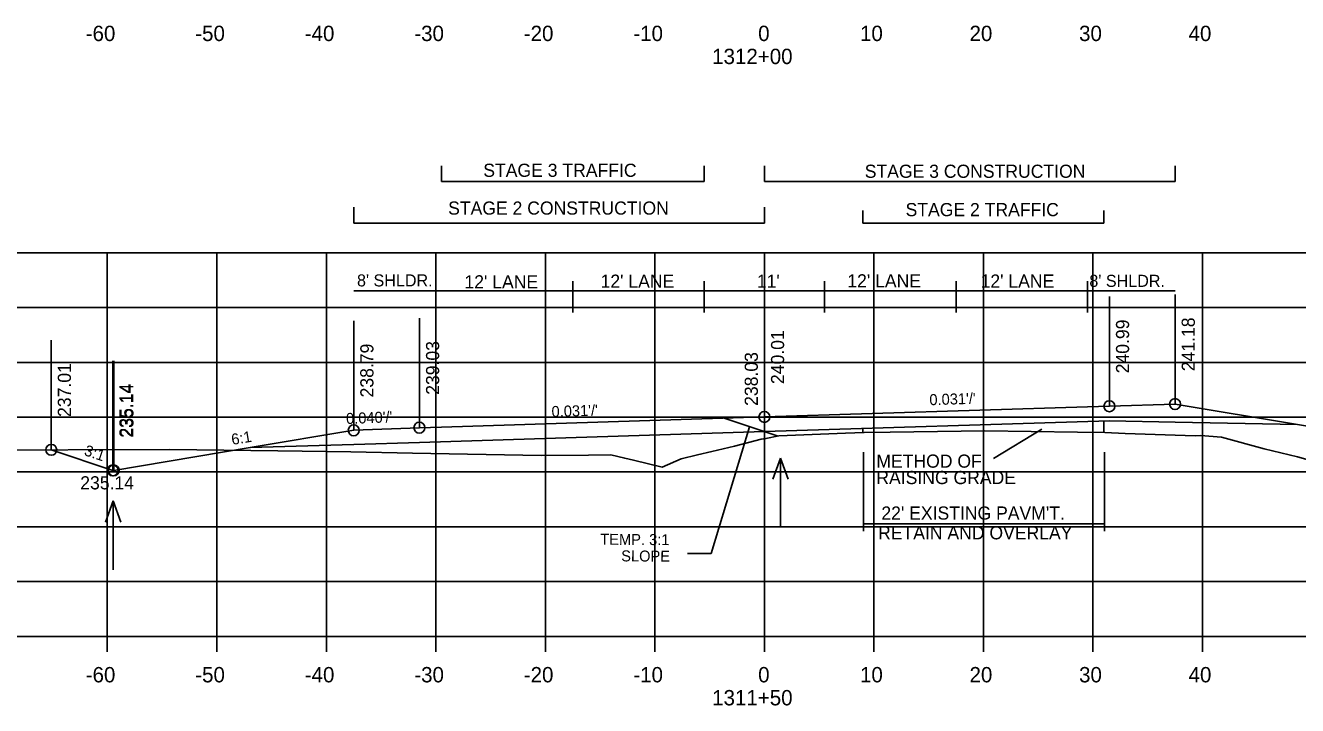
# Model space of a CAD drawing. Extents: x 1342547 to 1344156, y -1532351 to -1517216.
# Drawn here: x 1342635.4 to 1342751.6, y -1517830.5 to -1517768.4 of the extents above; entities that cross this region are included whole.
import ezdxf

# ---------------------------------------------------------------- set-up
doc = ezdxf.new("R2010")
doc.units = 0
for name, color, linetype in [('R_Alt Surface', 7, 'Continuous'), ('R_Axis', 7, 'Continuous'), ('R_Axis Annot', 7, 'Continuous'), ('R_Draft', 7, 'Continuous'), ('R_Exist Surface', 7, 'Continuous'), ('R_Fin Surface', 7, 'Continuous'), ('R_Grid', 7, 'Continuous'), ('R_No Plot', 7, 'Continuous'), ('R_Water', 7, 'Continuous'), ('R_Water Annot', 7, 'Continuous'), ('R_Xsect Elev', 7, 'Continuous'), ('R_Xsect Slope', 7, 'Continuous')]:
    doc.layers.add(name, color=color, linetype=linetype)

msp = doc.modelspace()

# ---------------------------------------------------------------- linework, layer by layer
at = {"layer": 'R_Alt Surface'}
msp.add_line((1342734.37, -1517804.5), (1342702.87, -1517805.49), dxfattribs=at)
for points in [[(1342665.37, -1517806.65), (1342671.37, -1517806.47), (1342702.87, -1517805.49)], [(1342740.37, -1517804.62), (1342734.37, -1517804.5)], [(1342740.37, -1517804.62), (1342751.55, -1517804.85)], [(1342655.92, -1517806.95), (1342665.37, -1517806.65)]]:
    msp.add_lwpolyline(points, dxfattribs=at)
at = {"layer": 'R_Axis'}
for p, q in [((1342562.87, -1517824.17), (1342842.87, -1517824.17)), ((1342642.87, -1517825.57), (1342642.87, -1517824.17)), ((1342652.87, -1517825.57), (1342652.87, -1517824.17)), ((1342662.87, -1517825.57), (1342662.87, -1517824.17)), ((1342672.87, -1517825.57), (1342672.87, -1517824.17)), ((1342682.87, -1517825.57), (1342682.87, -1517824.17)), ((1342692.87, -1517825.57), (1342692.87, -1517824.17)), ((1342702.87, -1517825.57), (1342702.87, -1517824.17)), ((1342712.87, -1517825.57), (1342712.87, -1517824.17)), ((1342722.87, -1517825.57), (1342722.87, -1517824.17)), ((1342732.87, -1517825.57), (1342732.87, -1517824.17)), ((1342742.87, -1517825.57), (1342742.87, -1517824.17))]:
    msp.add_line(p, q, dxfattribs=at)
at = {"layer": 'R_Draft'}
for p, q in [((1342673.38, -1517782.66), (1342673.38, -1517781.23)), ((1342697.38, -1517782.66), (1342697.38, -1517781.23)), ((1342702.87, -1517782.66), (1342702.87, -1517781.23)), ((1342740.38, -1517782.66), (1342740.38, -1517781.23)), ((1342697.38, -1517782.66), (1342673.38, -1517782.66)), ((1342740.38, -1517782.66), (1342702.87, -1517782.66)), ((1342665.37, -1517786.46), (1342665.37, -1517785.02)), ((1342702.87, -1517786.46), (1342702.87, -1517785.02)), ((1342711.85, -1517786.46), (1342711.85, -1517785.31)), ((1342733.85, -1517786.46), (1342733.85, -1517785.31)), ((1342702.87, -1517786.46), (1342665.37, -1517786.46)), ((1342733.85, -1517786.46), (1342711.85, -1517786.46)), ((1342699.21, -1517804.27), (1342704.02, -1517805.87)), ((1342711.85, -1517805.21), (1342711.85, -1517805.58)), ((1342733.85, -1517804.52), (1342733.85, -1517805.58)), ((1342711.91, -1517807.36), (1342711.91, -1517814.56)), ((1342733.91, -1517807.36), (1342733.91, -1517814.56)), ((1342711.91, -1517813.89), (1342733.91, -1517813.89))]:
    msp.add_line(p, q, dxfattribs=at)
at = {"layer": 'R_Exist Surface'}
msp.add_lwpolyline([(1342629.95, -1517807.17), (1342648.58, -1517807.13), (1342658.45, -1517807.25), (1342665.12, -1517807.32), (1342670.73, -1517807.46), (1342682.48, -1517807.66), (1342686.82, -1517807.65), (1342688.84, -1517807.62), (1342690.12, -1517807.92), (1342690.91, -1517808.08), (1342693.54, -1517808.73), (1342695.28, -1517807.98), (1342696.75, -1517807.62), (1342698.07, -1517807.3), (1342700.15, -1517806.82), (1342702.58, -1517806.19), (1342703.01, -1517806.12), (1342704.19, -1517805.87), (1342710.26, -1517805.64), (1342711.98, -1517805.58), (1342714.36, -1517805.54), (1342723.01, -1517805.42), (1342731.47, -1517805.55), (1342733.95, -1517805.58), (1342735.82, -1517805.65), (1342742.19, -1517805.87), (1342742.69, -1517805.85), (1342744.61, -1517805.99), (1342748.5, -1517807.05), (1342751.54, -1517807.79), (1342755.49, -1517808.92)], dxfattribs=at)
at = {"layer": 'R_Fin Surface'}
msp.add_lwpolyline([(1342637.75, -1517807.15), (1342643.37, -1517809.03), (1342643.46, -1517809.03), (1342655.92, -1517806.95), (1342665.37, -1517805.37), (1342671.37, -1517805.13), (1342673.37, -1517805.07), (1342702.87, -1517804.15), (1342732.37, -1517803.23), (1342734.37, -1517803.17), (1342740.37, -1517802.98), (1342751.55, -1517804.85), (1342762.37, -1517806.65), (1342774.66, -1517810.75), (1342781.84, -1517808.35)], dxfattribs=at)
at = {"layer": 'R_Grid'}
for p, q in [((1342562.87, -1517789.17), (1342842.87, -1517789.17)), ((1342642.87, -1517824.17), (1342642.87, -1517789.17)), ((1342652.87, -1517824.17), (1342652.87, -1517789.17)), ((1342662.87, -1517824.17), (1342662.87, -1517789.17)), ((1342672.87, -1517824.17), (1342672.87, -1517789.17)), ((1342682.87, -1517824.17), (1342682.87, -1517789.17)), ((1342692.87, -1517824.17), (1342692.87, -1517789.17)), ((1342702.87, -1517824.17), (1342702.87, -1517789.17)), ((1342712.87, -1517824.17), (1342712.87, -1517789.17)), ((1342722.87, -1517824.17), (1342722.87, -1517789.17)), ((1342732.87, -1517824.17), (1342732.87, -1517789.17)), ((1342742.87, -1517824.17), (1342742.87, -1517789.17)), ((1342562.87, -1517794.17), (1342842.87, -1517794.17)), ((1342562.87, -1517799.17), (1342842.87, -1517799.17)), ((1342562.87, -1517804.17), (1342842.87, -1517804.17)), ((1342562.87, -1517809.17), (1342842.87, -1517809.17)), ((1342562.87, -1517814.17), (1342842.87, -1517814.17)), ((1342562.87, -1517819.17), (1342842.87, -1517819.17)), ((1342562.87, -1517824.17), (1342842.87, -1517824.17))]:
    msp.add_line(p, q, dxfattribs=at)
at = {"layer": 'R_No Plot'}
for centre in [(1342734.37, -1517803.17), (1342740.37, -1517802.98), (1342702.87, -1517804.15), (1342665.37, -1517805.37), (1342671.37, -1517805.13), (1342637.75, -1517807.15), (1342643.37, -1517809.03), (1342643.46, -1517809.03)]:
    msp.add_circle(centre, 0.5, dxfattribs=at)
at = {"layer": 'R_Water'}
for p, q in [((1342704.34, -1517807.9), (1342703.64, -1517809.83)), ((1342704.34, -1517814.19), (1342704.34, -1517807.9)), ((1342704.34, -1517807.9), (1342705.04, -1517809.83)), ((1342643.4, -1517811.82), (1342642.7, -1517813.74)), ((1342643.4, -1517818.11), (1342643.4, -1517811.82)), ((1342643.4, -1517811.82), (1342644.1, -1517813.74))]:
    msp.add_line(p, q, dxfattribs=at)
at = {"layer": 'R_Xsect Elev'}
for p, q in [((1342740.37, -1517792.63), (1342665.37, -1517792.63)), ((1342685.37, -1517794.63), (1342685.37, -1517791.77)), ((1342697.37, -1517794.63), (1342697.37, -1517791.77)), ((1342708.37, -1517794.63), (1342708.37, -1517791.77)), ((1342720.37, -1517794.63), (1342720.37, -1517791.77)), ((1342732.37, -1517794.63), (1342732.37, -1517791.77)), ((1342734.37, -1517803.17), (1342734.37, -1517793.17)), ((1342740.37, -1517802.98), (1342740.37, -1517792.98)), ((1342671.37, -1517805.13), (1342671.37, -1517795.13)), ((1342702.87, -1517804.15), (1342702.87, -1517794.15)), ((1342665.37, -1517805.37), (1342665.37, -1517795.37)), ((1342702.87, -1517806.14), (1342702.87, -1517796.14)), ((1342637.75, -1517807.15), (1342637.75, -1517797.15)), ((1342643.37, -1517809.03), (1342643.37, -1517799.03)), ((1342643.46, -1517809.03), (1342643.46, -1517799.03)), ((1342701.52, -1517805.04), (1342698, -1517816.62)), ((1342728.2, -1517805.27), (1342723.78, -1517807.94)), ((1342698, -1517816.62), (1342695.85, -1517816.62))]:
    msp.add_line(p, q, dxfattribs=at)

# ---------------------------------------------------------------- texts
at = {"layer": 'R_Axis Annot'}
for s, p in [('-60', (1342640.9, -1517769.85)), ('-50', (1342650.9, -1517769.85)), ('-40', (1342660.9, -1517769.85)), ('-30', (1342670.9, -1517769.85)), ('-20', (1342680.9, -1517769.85)), ('-10', (1342690.9, -1517769.85)), ('0', (1342702.3, -1517769.85)), ('10', (1342711.6, -1517769.85)), ('20', (1342721.6, -1517769.85)), ('30', (1342731.6, -1517769.85)), ('40', (1342741.6, -1517769.85)), ('1312+00', (1342698.1, -1517771.95)), ('-60', (1342640.9, -1517828.37)), ('-50', (1342650.9, -1517828.37)), ('-40', (1342660.9, -1517828.37)), ('-30', (1342670.9, -1517828.37)), ('-20', (1342680.9, -1517828.37)), ('-10', (1342690.9, -1517828.37)), ('0', (1342702.3, -1517828.37)), ('10', (1342711.6, -1517828.37)), ('20', (1342721.6, -1517828.37)), ('30', (1342731.6, -1517828.37)), ('40', (1342741.6, -1517828.37)), ('1311+50', (1342698.1, -1517830.47))]:
    msp.add_text(s, height=1.4, dxfattribs=at).set_placement(p)
at = {"layer": 'R_Draft'}
for s, p in [('STAGE 3 TRAFFIC', (1342677.2, -1517782.24)), ('STAGE 3 CONSTRUCTION', (1342712.03, -1517782.33)), ('STAGE 2 CONSTRUCTION', (1342673.99, -1517785.69)), ('STAGE 2 TRAFFIC', (1342715.76, -1517785.83)), ("22' EXISTING PAVM'T.", (1342713.55, -1517813.52)), ('RETAIN AND OVERLAY', (1342713.25, -1517815.32))]:
    msp.add_text(s, height=1.2, dxfattribs=at).set_placement(p)
at = {"layer": 'R_Water Annot'}
msp.add_text('235.14', height=1.2, dxfattribs=at).set_placement((1342640.4, -1517810.76))
msp.add_text('235.14', height=1.2, dxfattribs=at).set_placement((1342640.4, -1517810.76))
at = {"layer": 'R_Xsect Elev'}
for s, height, p in [("8' SHLDR.", 1.1, (1342665.67, -1517792.24)), ("12' LANE", 1.2, (1342675.48, -1517792.42)), ("12' LANE", 1.2, (1342687.91, -1517792.36)), ("11'", 1.2, (1342702.18, -1517792.36)), ("12' LANE", 1.2, (1342710.44, -1517792.33)), ("12' LANE", 1.2, (1342722.61, -1517792.35)), ("8' SHLDR.", 1.1, (1342732.54, -1517792.28)), ('METHOD OF', 1.2, (1342713.09, -1517808.78)), ('RAISING GRADE', 1.2, (1342713.09, -1517810.28))]:
    msp.add_text(s, height=height, dxfattribs=at).set_placement(p)
for s, p in [('240.99', (1342736.17, -1517800.17)), ('241.18', (1342742.17, -1517799.98)), ('239.03', (1342673.17, -1517802.13)), ('240.01', (1342704.67, -1517801.15)), ('238.79', (1342667.17, -1517802.37)), ('238.03', (1342702.27, -1517803.14)), ('237.01', (1342639.55, -1517804.15)), ('235.14', (1342645.17, -1517806.03)), ('235.14', (1342645.26, -1517806.03))]:
    msp.add_text(s, height=1.2, rotation=90, dxfattribs=at).set_placement(p)
at = {"layer": 'R_Xsect Slope'}
for s, rotation, p in [("0.031'/'", 1.785, (1342717.95, -1517803.08)), ("0.031'/'", 1.785, (1342683.45, -1517804.16)), ("0.040'/'", 2.2906, (1342664.69, -1517804.8)), ('6:1', 9.4623, (1342654.28, -1517806.71)), ('3:1', 341.5651, (1342640.69, -1517807.62)), ('TEMP. 3:1', 359.6242, (1342687.88, -1517815.81)), ('SLOPE', 359.6242, (1342689.79, -1517817.33))]:
    msp.add_text(s, height=1, rotation=rotation, dxfattribs=at).set_placement(p)

doc.saveas('drawing.dxf')
